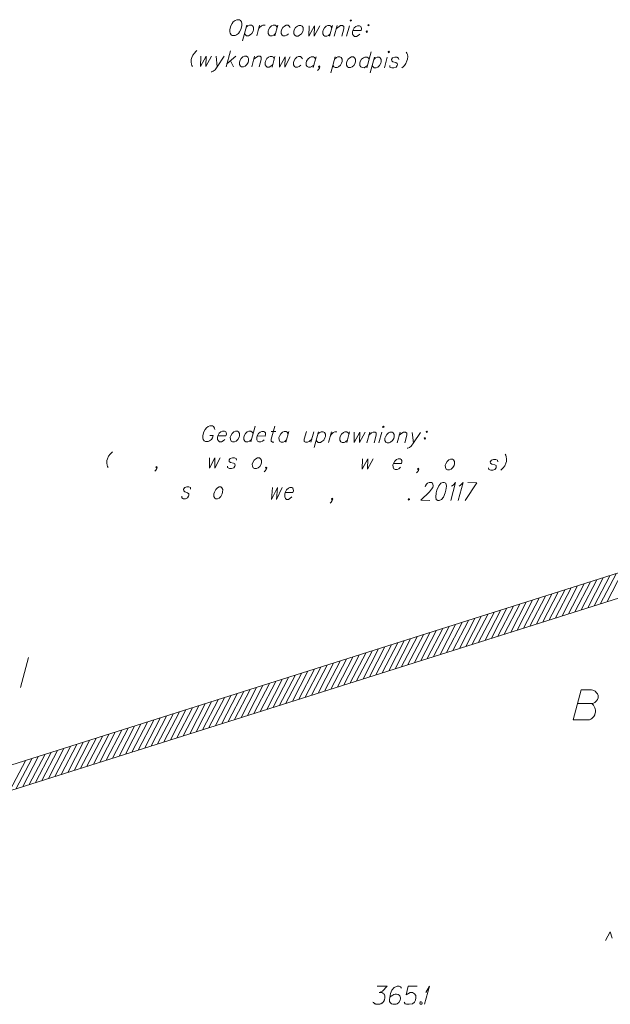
# Model space of a CAD drawing. Header units: metres. Extents: x 5555129 to 5556676, y 5635595 to 5636517.
# Tile 269 of 286: x 5556548 to 5556573, y 5636233 to 5636274. Entities that reach past the tile are written whole.
import ezdxf

# ---------------------------------------------------------------- set-up
doc = ezdxf.new("R2010")
doc.units = ezdxf.units.M
doc.header["$MEASUREMENT"] = 0
doc.linetypes.add('PRZER1-1', pattern=[2, 1, -1])
doc.linetypes.add('PRZER3-1', pattern=[4, 3, -1])
for name, color, linetype, lineweight in [('#RAMKA', 7, 'Continuous', 18), ('#skartowane', 7, 'Continuous', 18), ('#zakres', 7, 'Continuous', 18)]:
    doc.layers.add(name, color=color, linetype=linetype, lineweight=lineweight)
doc.layers.add('GESKKL_O', color=7, linetype='PRZER3-1', lineweight=18, true_color=0x008000)
doc.layers.add('GESUZY_O', color=7, linetype='PRZER1-1', lineweight=18, true_color=0x008000)

# ---------------------------------------------------------------- blocks, each defined once
blk = doc.blocks.new('*U1866')
at = {"layer": '#skartowane', "color": 7, "linetype": 'ByBlock', "lineweight": 18}
for q in [(5555450.275, 5636474.721), (5555450.328, 5636475.217)]:
    blk.add_line((5555450.476, 5636475.471), q, dxfattribs=at)
blk = doc.blocks.new('*U2423')
at = {"layer": '#RAMKA', "color": 7, "linetype": 'ByBlock', "lineweight": 18}
for p, q in [((5555452.445, 5636496.402), (5555451.972, 5636495.656)), ((5555452.073, 5636496.405), (5555452.445, 5636496.402))]:
    blk.add_line(p, q, dxfattribs=at)
blk = doc.blocks.new('*U2424')
at = {"layer": '#RAMKA', "color": 7, "linetype": 'ByBlock', "lineweight": 18}
blk.add_line((5555441.345, 5636498.357), (5555441.486, 5636498.356), dxfattribs=at)
at = {"layer": '#RAMKA', "color": 7, "linetype": 'ByBlock', "lineweight": 18, "flags": 128}
blk.add_lwpolyline([(5555441.556, 5636498.611), (5555441.545, 5636498.673), (5555441.506, 5636498.736), (5555441.458, 5636498.768), (5555441.346, 5636498.768), (5555441.281, 5636498.737), (5555441.207, 5636498.675), (5555441.157, 5636498.613), (5555441.103, 5636498.52), (5555441.059, 5636498.359), (5555441.062, 5636498.265), (5555441.077, 5636498.202), (5555441.116, 5636498.14), (5555441.164, 5636498.108), (5555441.276, 5636498.107), (5555441.341, 5636498.138), (5555441.415, 5636498.2), (5555441.46, 5636498.262), (5555441.486, 5636498.356)], dxfattribs=at)
blk = doc.blocks.new('*U2425')
at = {"layer": '#RAMKA', "color": 7, "linetype": 'ByBlock', "lineweight": 18}
blk.add_line((5555443.23, 5636498.756), (5555443.048, 5636498.096), dxfattribs=at)
at = {"layer": '#RAMKA', "color": 7, "linetype": 'ByBlock', "lineweight": 18, "flags": 128}
blk.add_lwpolyline([(5555443.144, 5636498.444), (5555443.105, 5636498.507), (5555443.057, 5636498.538), (5555442.973, 5636498.539), (5555442.908, 5636498.508), (5555442.835, 5636498.446), (5555442.779, 5636498.347), (5555442.762, 5636498.285), (5555442.765, 5636498.191), (5555442.804, 5636498.128), (5555442.851, 5636498.097), (5555442.936, 5636498.096), (5555443, 5636498.127), (5555443.074, 5636498.189)], dxfattribs=at)
blk = doc.blocks.new('*U2426')
at = {"layer": '#RAMKA', "color": 7, "linetype": 'ByBlock', "lineweight": 18}
blk.add_line((5555443.901, 5636498.533), (5555444.098, 5636498.531), dxfattribs=at)
at = {"layer": '#RAMKA', "color": 7, "linetype": 'ByBlock', "lineweight": 18, "flags": 128}
blk.add_lwpolyline([(5555444.045, 5636498.75), (5555443.898, 5636498.215), (5555443.9, 5636498.121), (5555443.948, 5636498.09), (5555444.004, 5636498.089)], dxfattribs=at)
blk = doc.blocks.new('*U2427')
at = {"layer": '#RAMKA', "color": 7, "linetype": 'ByBlock', "lineweight": 18}
blk.add_line((5555444.632, 5636498.528), (5555444.51, 5636498.086), dxfattribs=at)
at = {"layer": '#RAMKA', "color": 7, "linetype": 'ByBlock', "lineweight": 18, "flags": 128}
blk.add_lwpolyline([(5555444.606, 5636498.434), (5555444.567, 5636498.497), (5555444.52, 5636498.528), (5555444.435, 5636498.529), (5555444.37, 5636498.498), (5555444.297, 5636498.436), (5555444.242, 5636498.338), (5555444.224, 5636498.275), (5555444.227, 5636498.181), (5555444.266, 5636498.119), (5555444.314, 5636498.087), (5555444.398, 5636498.087), (5555444.463, 5636498.117), (5555444.536, 5636498.179)], dxfattribs=at)
blk = doc.blocks.new('*U2428')
at = {"layer": '#RAMKA', "color": 7, "linetype": 'ByBlock', "lineweight": 18}
blk.add_line((5555445.673, 5636498.521), (5555445.551, 5636498.079), dxfattribs=at)
at = {"layer": '#RAMKA', "color": 7, "linetype": 'ByBlock', "lineweight": 18, "flags": 128}
blk.add_lwpolyline([(5555445.363, 5636498.523), (5555445.276, 5636498.206), (5555445.278, 5636498.112), (5555445.326, 5636498.08), (5555445.41, 5636498.08), (5555445.475, 5636498.111), (5555445.585, 5636498.204)], dxfattribs=at)
blk = doc.blocks.new('*U2429')
at = {"layer": '#RAMKA', "color": 7, "linetype": 'ByBlock', "lineweight": 18}
blk.add_line((5555445.869, 5636498.52), (5555445.688, 5636497.859), dxfattribs=at)
at = {"layer": '#RAMKA', "color": 7, "linetype": 'ByBlock', "lineweight": 18, "flags": 128}
blk.add_lwpolyline([(5555445.844, 5636498.426), (5555445.917, 5636498.488), (5555445.982, 5636498.519), (5555446.066, 5636498.518), (5555446.114, 5636498.487), (5555446.153, 5636498.424), (5555446.154, 5636498.325), (5555446.137, 5636498.263), (5555446.083, 5636498.169), (5555446.009, 5636498.107), (5555445.945, 5636498.076), (5555445.86, 5636498.077), (5555445.813, 5636498.108), (5555445.774, 5636498.171)], dxfattribs=at)
blk = doc.blocks.new('*U2430')
at = {"layer": '#RAMKA', "color": 7, "linetype": 'ByBlock', "lineweight": 18}
blk.add_line((5555446.404, 5636498.516), (5555446.282, 5636498.074), dxfattribs=at)
at = {"layer": '#RAMKA', "color": 7, "linetype": 'ByBlock', "lineweight": 18, "flags": 128}
blk.add_lwpolyline([(5555446.351, 5636498.324), (5555446.406, 5636498.422), (5555446.479, 5636498.484), (5555446.544, 5636498.515), (5555446.629, 5636498.514)], dxfattribs=at)
blk = doc.blocks.new('*U2431')
at = {"layer": '#RAMKA', "color": 7, "linetype": 'ByBlock', "lineweight": 18}
blk.add_line((5555447.163, 5636498.511), (5555447.041, 5636498.069), dxfattribs=at)
at = {"layer": '#RAMKA', "color": 7, "linetype": 'ByBlock', "lineweight": 18, "flags": 128}
blk.add_lwpolyline([(5555447.137, 5636498.417), (5555447.098, 5636498.48), (5555447.05, 5636498.512), (5555446.966, 5636498.512), (5555446.901, 5636498.481), (5555446.828, 5636498.419), (5555446.773, 5636498.321), (5555446.755, 5636498.258), (5555446.758, 5636498.165), (5555446.797, 5636498.102), (5555446.845, 5636498.07), (5555446.929, 5636498.07), (5555446.994, 5636498.101), (5555447.067, 5636498.163)], dxfattribs=at)
blk = doc.blocks.new('*U2432')
at = {"layer": '#RAMKA', "color": 7, "linetype": 'ByBlock', "lineweight": 18}
blk.add_line((5555447.996, 5636498.505), (5555447.875, 5636498.063), dxfattribs=at)
at = {"layer": '#RAMKA', "color": 7, "linetype": 'ByBlock', "lineweight": 18, "flags": 128}
blk.add_lwpolyline([(5555447.962, 5636498.381), (5555448.072, 5636498.474), (5555448.137, 5636498.504), (5555448.221, 5636498.504), (5555448.269, 5636498.472), (5555448.271, 5636498.379), (5555448.184, 5636498.061)], dxfattribs=at)
blk = doc.blocks.new('*U2433')
at = {"layer": '#RAMKA', "color": 7, "linetype": 'ByBlock', "lineweight": 18}
blk.add_line((5555448.502, 5636498.502), (5555448.381, 5636498.06), dxfattribs=at)
at = {"layer": '#RAMKA', "color": 7, "linetype": 'ByBlock', "lineweight": 18, "flags": 128}
blk.add_lwpolyline([(5555448.534, 5636498.721), (5555448.554, 5636498.689), (5555448.591, 5636498.72), (5555448.571, 5636498.752), (5555448.534, 5636498.721)], dxfattribs=at)
blk = doc.blocks.new('*U2434')
at = {"layer": '#RAMKA', "color": 7, "linetype": 'ByBlock', "lineweight": 18}
blk.add_line((5555449.262, 5636498.497), (5555449.14, 5636498.055), dxfattribs=at)
at = {"layer": '#RAMKA', "color": 7, "linetype": 'ByBlock', "lineweight": 18, "flags": 128}
blk.add_lwpolyline([(5555449.227, 5636498.372), (5555449.338, 5636498.465), (5555449.402, 5636498.496), (5555449.487, 5636498.495), (5555449.534, 5636498.464), (5555449.537, 5636498.37), (5555449.45, 5636498.053)], dxfattribs=at)
blk = doc.blocks.new('*U2435')
at = {"layer": '#RAMKA', "color": 7, "linetype": 'ByBlock', "lineweight": 18}
blk.add_line((5555449.768, 5636498.494), (5555449.815, 5636498.051), dxfattribs=at)
at = {"layer": '#RAMKA', "color": 7, "linetype": 'ByBlock', "lineweight": 18, "flags": 128}
blk.add_lwpolyline([(5555450.105, 5636498.491), (5555449.815, 5636498.051), (5555449.725, 5636497.926), (5555449.651, 5636497.864), (5555449.586, 5636497.833), (5555449.558, 5636497.834)], dxfattribs=at)
blk = doc.blocks.new('*U2436')
at = {"layer": '#RAMKA', "color": 7, "linetype": 'ByBlock', "lineweight": 18, "flags": 128}
for points in [[(5555450.374, 5636498.547), (5555450.338, 5636498.516), (5555450.357, 5636498.484), (5555450.394, 5636498.515), (5555450.374, 5636498.547)], [(5555450.3, 5636498.277), (5555450.263, 5636498.246), (5555450.283, 5636498.214), (5555450.319, 5636498.245), (5555450.3, 5636498.277)]]:
    blk.add_lwpolyline(points, dxfattribs=at)
blk = doc.blocks.new('*U2437')
at = {"layer": '#RAMKA', "color": 7, "linetype": 'ByBlock', "lineweight": 18}
blk.add_line((5555441.609, 5636514.134), (5555441.657, 5636513.691), dxfattribs=at)
at = {"layer": '#RAMKA', "color": 7, "linetype": 'ByBlock', "lineweight": 18, "flags": 128}
blk.add_lwpolyline([(5555441.947, 5636514.132), (5555441.657, 5636513.691), (5555441.566, 5636513.566), (5555441.493, 5636513.504), (5555441.428, 5636513.474), (5555441.4, 5636513.474)], dxfattribs=at)
blk = doc.blocks.new('*U2438')
at = {"layer": '#RAMKA', "color": 7, "linetype": 'ByBlock', "lineweight": 18}
for p, q in [((5555442.204, 5636514.349), (5555442.022, 5636513.688)), ((5555442.425, 5636514.128), (5555442.057, 5636513.813)), ((5555442.203, 5636513.937), (5555442.332, 5636513.686))]:
    blk.add_line(p, q, dxfattribs=at)
blk = doc.blocks.new('*U2439')
at = {"layer": '#RAMKA', "color": 7, "linetype": 'ByBlock', "lineweight": 18}
blk.add_line((5555443.212, 5636514.123), (5555443.091, 5636513.681), dxfattribs=at)
at = {"layer": '#RAMKA', "color": 7, "linetype": 'ByBlock', "lineweight": 18, "flags": 128}
blk.add_lwpolyline([(5555443.178, 5636513.998), (5555443.288, 5636514.091), (5555443.353, 5636514.122), (5555443.437, 5636514.122), (5555443.485, 5636514.09), (5555443.487, 5636513.996), (5555443.4, 5636513.679)], dxfattribs=at)
blk = doc.blocks.new('*U2440')
at = {"layer": '#RAMKA', "color": 7, "linetype": 'ByBlock', "lineweight": 18}
blk.add_line((5555444.056, 5636514.117), (5555443.935, 5636513.676), dxfattribs=at)
at = {"layer": '#RAMKA', "color": 7, "linetype": 'ByBlock', "lineweight": 18, "flags": 128}
blk.add_lwpolyline([(5555444.03, 5636514.024), (5555443.991, 5636514.087), (5555443.944, 5636514.118), (5555443.859, 5636514.119), (5555443.794, 5636514.088), (5555443.721, 5636514.026), (5555443.666, 5636513.927), (5555443.649, 5636513.865), (5555443.651, 5636513.771), (5555443.69, 5636513.708), (5555443.738, 5636513.677), (5555443.822, 5636513.676), (5555443.887, 5636513.707), (5555443.96, 5636513.769)], dxfattribs=at)
blk = doc.blocks.new('*U2441')
at = {"layer": '#RAMKA', "color": 7, "linetype": 'ByBlock', "lineweight": 18}
blk.add_line((5555445.766, 5636514.106), (5555445.644, 5636513.664), dxfattribs=at)
at = {"layer": '#RAMKA', "color": 7, "linetype": 'ByBlock', "lineweight": 18, "flags": 128}
blk.add_lwpolyline([(5555445.74, 5636514.013), (5555445.701, 5636514.075), (5555445.653, 5636514.107), (5555445.569, 5636514.107), (5555445.504, 5636514.077), (5555445.431, 5636514.015), (5555445.375, 5636513.916), (5555445.358, 5636513.854), (5555445.361, 5636513.76), (5555445.4, 5636513.697), (5555445.447, 5636513.666), (5555445.532, 5636513.665), (5555445.597, 5636513.696), (5555445.67, 5636513.758)], dxfattribs=at)
blk = doc.blocks.new('*U2442')
at = {"layer": '#RAMKA', "color": 7, "linetype": 'ByBlock', "lineweight": 18}
blk.add_line((5555446.563, 5636514.101), (5555446.381, 5636513.441), dxfattribs=at)
at = {"layer": '#RAMKA', "color": 7, "linetype": 'ByBlock', "lineweight": 18, "flags": 128}
blk.add_lwpolyline([(5555446.537, 5636514.007), (5555446.61, 5636514.069), (5555446.675, 5636514.1), (5555446.759, 5636514.1), (5555446.807, 5636514.068), (5555446.846, 5636514.005), (5555446.847, 5636513.906), (5555446.83, 5636513.844), (5555446.776, 5636513.75), (5555446.703, 5636513.688), (5555446.638, 5636513.658), (5555446.554, 5636513.658), (5555446.506, 5636513.69), (5555446.467, 5636513.753)], dxfattribs=at)
blk = doc.blocks.new('*U2443')
at = {"layer": '#RAMKA', "color": 7, "linetype": 'ByBlock', "lineweight": 18}
blk.add_line((5555448.057, 5636514.31), (5555447.875, 5636513.649), dxfattribs=at)
at = {"layer": '#RAMKA', "color": 7, "linetype": 'ByBlock', "lineweight": 18, "flags": 128}
blk.add_lwpolyline([(5555447.971, 5636513.998), (5555447.932, 5636514.061), (5555447.884, 5636514.092), (5555447.8, 5636514.093), (5555447.735, 5636514.062), (5555447.662, 5636514), (5555447.606, 5636513.901), (5555447.589, 5636513.839), (5555447.592, 5636513.745), (5555447.631, 5636513.682), (5555447.678, 5636513.651), (5555447.763, 5636513.65), (5555447.828, 5636513.681), (5555447.901, 5636513.743)], dxfattribs=at)
blk = doc.blocks.new('*U2444')
at = {"layer": '#RAMKA', "color": 7, "linetype": 'ByBlock', "lineweight": 18}
blk.add_line((5555448.194, 5636514.09), (5555448.012, 5636513.43), dxfattribs=at)
at = {"layer": '#RAMKA', "color": 7, "linetype": 'ByBlock', "lineweight": 18, "flags": 128}
blk.add_lwpolyline([(5555448.168, 5636513.996), (5555448.241, 5636514.058), (5555448.306, 5636514.089), (5555448.391, 5636514.089), (5555448.438, 5636514.057), (5555448.477, 5636513.994), (5555448.478, 5636513.895), (5555448.461, 5636513.833), (5555448.407, 5636513.74), (5555448.334, 5636513.678), (5555448.269, 5636513.647), (5555448.185, 5636513.647), (5555448.137, 5636513.679), (5555448.098, 5636513.742)], dxfattribs=at)
blk = doc.blocks.new('*U2445')
at = {"layer": '#RAMKA', "color": 7, "linetype": 'ByBlock', "lineweight": 18}
blk.add_line((5555448.728, 5636514.086), (5555448.606, 5636513.645), dxfattribs=at)
at = {"layer": '#RAMKA', "color": 7, "linetype": 'ByBlock', "lineweight": 18, "flags": 128}
blk.add_lwpolyline([(5555448.76, 5636514.305), (5555448.779, 5636514.274), (5555448.816, 5636514.305), (5555448.797, 5636514.336), (5555448.76, 5636514.305)], dxfattribs=at)
blk = doc.blocks.new('*U2446')
at = {"layer": '#RAMKA', "color": 7, "linetype": 'ByBlock', "lineweight": 18}
blk.add_line((5555442.884, 5636515.423), (5555442.702, 5636514.763), dxfattribs=at)
at = {"layer": '#RAMKA', "color": 7, "linetype": 'ByBlock', "lineweight": 18, "flags": 128}
blk.add_lwpolyline([(5555442.858, 5636515.33), (5555442.932, 5636515.392), (5555442.997, 5636515.422), (5555443.081, 5636515.422), (5555443.129, 5636515.39), (5555443.168, 5636515.328), (5555443.169, 5636515.229), (5555443.151, 5636515.166), (5555443.098, 5636515.073), (5555443.024, 5636515.011), (5555442.959, 5636514.98), (5555442.875, 5636514.98), (5555442.827, 5636515.012), (5555442.788, 5636515.075)], dxfattribs=at)
blk = doc.blocks.new('*U2447')
at = {"layer": '#RAMKA', "color": 7, "linetype": 'ByBlock', "lineweight": 18}
blk.add_line((5555443.418, 5636515.42), (5555443.297, 5636514.978), dxfattribs=at)
at = {"layer": '#RAMKA', "color": 7, "linetype": 'ByBlock', "lineweight": 18, "flags": 128}
blk.add_lwpolyline([(5555443.365, 5636515.227), (5555443.421, 5636515.326), (5555443.494, 5636515.388), (5555443.559, 5636515.419), (5555443.643, 5636515.418)], dxfattribs=at)
blk = doc.blocks.new('*U2448')
at = {"layer": '#RAMKA', "color": 7, "linetype": 'ByBlock', "lineweight": 18}
blk.add_line((5555444.178, 5636515.415), (5555444.056, 5636514.973), dxfattribs=at)
at = {"layer": '#RAMKA', "color": 7, "linetype": 'ByBlock', "lineweight": 18, "flags": 128}
blk.add_lwpolyline([(5555444.152, 5636515.321), (5555444.113, 5636515.384), (5555444.065, 5636515.415), (5555443.981, 5636515.416), (5555443.916, 5636515.385), (5555443.843, 5636515.323), (5555443.787, 5636515.224), (5555443.77, 5636515.162), (5555443.773, 5636515.068), (5555443.812, 5636515.006), (5555443.859, 5636514.974), (5555443.944, 5636514.973), (5555444.008, 5636515.004), (5555444.082, 5636515.066)], dxfattribs=at)
blk = doc.blocks.new('*U2449')
at = {"layer": '#RAMKA', "color": 7, "linetype": 'ByBlock', "lineweight": 18}
blk.add_line((5555446.45, 5636515.399), (5555446.328, 5636514.958), dxfattribs=at)
at = {"layer": '#RAMKA', "color": 7, "linetype": 'ByBlock', "lineweight": 18, "flags": 128}
blk.add_lwpolyline([(5555446.424, 5636515.306), (5555446.385, 5636515.369), (5555446.337, 5636515.4), (5555446.253, 5636515.401), (5555446.188, 5636515.37), (5555446.115, 5636515.308), (5555446.06, 5636515.209), (5555446.042, 5636515.147), (5555446.045, 5636515.053), (5555446.084, 5636514.99), (5555446.131, 5636514.959), (5555446.216, 5636514.958), (5555446.281, 5636514.989), (5555446.354, 5636515.051)], dxfattribs=at)
blk = doc.blocks.new('*U2450')
at = {"layer": '#RAMKA', "color": 7, "linetype": 'ByBlock', "lineweight": 18}
blk.add_line((5555446.647, 5636515.398), (5555446.525, 5636514.956), dxfattribs=at)
at = {"layer": '#RAMKA', "color": 7, "linetype": 'ByBlock', "lineweight": 18, "flags": 128}
blk.add_lwpolyline([(5555446.612, 5636515.273), (5555446.723, 5636515.366), (5555446.787, 5636515.397), (5555446.872, 5636515.397), (5555446.919, 5636515.365), (5555446.922, 5636515.271), (5555446.835, 5636514.954)], dxfattribs=at)
blk = doc.blocks.new('*U2451')
at = {"layer": '#RAMKA', "color": 7, "linetype": 'ByBlock', "lineweight": 18}
blk.add_line((5555447.153, 5636515.395), (5555447.031, 5636514.953), dxfattribs=at)
at = {"layer": '#RAMKA', "color": 7, "linetype": 'ByBlock', "lineweight": 18, "flags": 128}
blk.add_lwpolyline([(5555447.185, 5636515.613), (5555447.204, 5636515.582), (5555447.241, 5636515.613), (5555447.222, 5636515.644), (5555447.185, 5636515.613)], dxfattribs=at)
blk = doc.blocks.new('*U2452')
at = {"layer": '#RAMKA', "color": 7, "linetype": 'ByBlock', "lineweight": 18, "flags": 128}
for points in [[(5555447.882, 5636515.176), (5555447.845, 5636515.145), (5555447.865, 5636515.114), (5555447.901, 5636515.145), (5555447.882, 5636515.176)], [(5555447.956, 5636515.447), (5555447.919, 5636515.416), (5555447.939, 5636515.384), (5555447.976, 5636515.415), (5555447.956, 5636515.447)]]:
    blk.add_lwpolyline(points, dxfattribs=at)

msp = doc.modelspace()

# ---------------------------------------------------------------- linework, layer by layer
at = {"layer": '#RAMKA', "color": 7, "linetype": 'Continuous', "lineweight": 18, "flags": 128}
for points in [[(5556557.03764, 5636273.95208), (5556556.97281, 5636273.92126), (5556556.89469, 5636273.85928), (5556556.8494, 5636273.79709), (5556556.79554, 5636273.7037), (5556556.7512, 5636273.54251), (5556556.75358, 5636273.44875), (5556556.76454, 5636273.38618), (5556556.80835, 5636273.3234), (5556556.85601, 5636273.29183), (5556556.9685, 5636273.29108), (5556557.03332, 5636273.3219), (5556557.10673, 5636273.38391), (5556557.15201, 5636273.4461), (5556557.20587, 5636273.53949), (5556557.25021, 5636273.70068), (5556557.24783, 5636273.79444), (5556557.23687, 5636273.85701), (5556557.19779, 5636273.91977), (5556557.15012, 5636273.95133), (5556557.03764, 5636273.95208)], [(5556559.26254, 5636273.62482), (5556559.22346, 5636273.68757), (5556559.1758, 5636273.71914), (5556559.09143, 5636273.7197), (5556559.02661, 5636273.68888), (5556558.9532, 5636273.62687), (5556558.8979, 5636273.52825), (5556558.88074, 5636273.46587), (5556558.88312, 5636273.37211), (5556558.92221, 5636273.30935), (5556558.96987, 5636273.27779), (5556559.05424, 5636273.27723), (5556559.11906, 5636273.30805), (5556559.19246, 5636273.37005)], [(5556559.62567, 5636273.71615), (5556559.56085, 5636273.68533), (5556559.48745, 5636273.62332), (5556559.43214, 5636273.5247), (5556559.41498, 5636273.46232), (5556559.41736, 5636273.36856), (5556559.45645, 5636273.3058), (5556559.50411, 5636273.27424), (5556559.58848, 5636273.27368), (5556559.6533, 5636273.3045), (5556559.7267, 5636273.3665), (5556559.78057, 5636273.45989), (5556559.79773, 5636273.52227), (5556559.79679, 5636273.62127), (5556559.7577, 5636273.68403), (5556559.71004, 5636273.71559), (5556559.62567, 5636273.71615)], [(5556560.04468, 5636273.70311), (5556560.04039, 5636273.27068), (5556560.26908, 5636273.70162), (5556560.2602, 5636273.26922), (5556560.48882, 5636273.70016)], [(5556561.86842, 5636273.50852), (5556562.20588, 5636273.50627), (5556562.22448, 5636273.57389), (5556562.21352, 5636273.63646), (5556562.19398, 5636273.66784), (5556562.14631, 5636273.6994), (5556562.06195, 5636273.69997), (5556561.99713, 5636273.66915), (5556561.92372, 5636273.60714), (5556561.86842, 5636273.50852), (5556561.85126, 5636273.44613), (5556561.85364, 5636273.35238), (5556561.89272, 5636273.28962), (5556561.94039, 5636273.25806), (5556562.02475, 5636273.25749), (5556562.08958, 5636273.28831), (5556562.16298, 5636273.35032)], [(5556555.38436, 5636272.66521), (5556555.33543, 5636272.62387), (5556555.28077, 5636272.56174), (5556555.2204, 5636272.47881), (5556555.17305, 5636272.37497), (5556555.15159, 5636272.29695), (5556555.14173, 5636272.19286), (5556555.15635, 5636272.10943), (5556555.17669, 5636272.0468), (5556555.20274, 5636272.00497)], [(5556555.54174, 5636272.43518), (5556555.53744, 5636272.00274), (5556555.76613, 5636272.43369), (5556555.75726, 5636272.00128), (5556555.98587, 5636272.43223)], [(5556557.36215, 5636272.43334), (5556557.29733, 5636272.40252), (5556557.22392, 5636272.34051), (5556557.16862, 5636272.24189), (5556557.15146, 5636272.17951), (5556557.15384, 5636272.08575), (5556557.19293, 5636272.02299), (5556557.24059, 5636271.99143), (5556557.32495, 5636271.99087), (5556557.38978, 5636272.02169), (5556557.46318, 5636272.08369), (5556557.51704, 5636272.17708), (5556557.5342, 5636272.23946), (5556557.53326, 5636272.33846), (5556557.49418, 5636272.40121), (5556557.44652, 5636272.43278), (5556557.36215, 5636272.43334)], [(5556564.08613, 5636272.6074), (5556564.11218, 5636272.56557), (5556564.13252, 5636272.50294), (5556564.14713, 5636272.41951), (5556564.13728, 5636272.31542), (5556564.11582, 5636272.2374), (5556564.06847, 5636272.13356), (5556564.0081, 5636272.05063), (5556563.95344, 5636271.9885), (5556563.90451, 5636271.94716)], [(5556558.82167, 5636272.41339), (5556558.81737, 5636271.98095), (5556559.04606, 5636272.4119), (5556559.03719, 5636271.97949), (5556559.2658, 5636272.41044)], [(5556559.77741, 5636272.32355), (5556559.73833, 5636272.38631), (5556559.69066, 5636272.41787), (5556559.6063, 5636272.41843), (5556559.54147, 5636272.38761), (5556559.46807, 5636272.32561), (5556559.41277, 5636272.22698), (5556559.39561, 5636272.1646), (5556559.39799, 5636272.07084), (5556559.43707, 5636272.00808), (5556559.48474, 5636271.97652), (5556559.5691, 5636271.97596), (5556559.63392, 5636272.00678), (5556559.70733, 5636272.06879)], [(5556560.50098, 5636272.00102), (5556560.46427, 5636271.97001), (5556560.44473, 5636272.00139), (5556560.48143, 5636272.03239), (5556560.50098, 5636272.00102), (5556560.48382, 5636271.93864), (5556560.43853, 5636271.87644), (5556560.40039, 5636271.8402)], [(5556561.8091, 5636272.4038), (5556561.74427, 5636272.37298), (5556561.67087, 5636272.31097), (5556561.61557, 5636272.21235), (5556561.59841, 5636272.14997), (5556561.60079, 5636272.05621), (5556561.63987, 5636271.99345), (5556561.68754, 5636271.96189), (5556561.7719, 5636271.96133), (5556561.83672, 5636271.99214), (5556561.91013, 5636272.05415), (5556561.96399, 5636272.14754), (5556561.98115, 5636272.20992), (5556561.98021, 5636272.30892), (5556561.94113, 5636272.37167), (5556561.89346, 5636272.40324), (5556561.8091, 5636272.4038)], [(5556563.78, 5636272.29696), (5556563.76904, 5636272.35953), (5556563.69326, 5636272.39128), (5556563.60889, 5636272.39184), (5556563.51595, 5636272.36121), (5556563.47066, 5636272.29902), (5556563.48163, 5636272.23645), (5556563.52785, 5636272.19964), (5556563.65988, 5636272.16752), (5556563.70754, 5636272.13595), (5556563.7185, 5636272.07339), (5556563.70992, 5636272.0422), (5556563.66464, 5636271.98), (5556563.57169, 5636271.94937), (5556563.48733, 5636271.94993), (5556563.41154, 5636271.98168), (5556563.40058, 5636272.04425)], [(5556556.25409, 5636256.66203), (5556556.59155, 5636256.65978), (5556556.61015, 5636256.7274), (5556556.59919, 5636256.78997), (5556556.57965, 5636256.82135), (5556556.53198, 5636256.85292), (5556556.44762, 5636256.85348), (5556556.38279, 5636256.82266), (5556556.30939, 5636256.76065), (5556556.25409, 5636256.66203), (5556556.23693, 5636256.59964), (5556556.23931, 5636256.50589), (5556556.27839, 5636256.44313), (5556556.32606, 5636256.41157), (5556556.41042, 5636256.41101), (5556556.47524, 5636256.44182), (5556556.54865, 5636256.50383)], [(5556556.98193, 5636256.84993), (5556556.91711, 5636256.81911), (5556556.8437, 5636256.7571), (5556556.7884, 5636256.65848), (5556556.77124, 5636256.59609), (5556556.77362, 5636256.50234), (5556556.81271, 5636256.43958), (5556556.86037, 5636256.40802), (5556556.94473, 5636256.40746), (5556557.00956, 5636256.43827), (5556557.08296, 5636256.50028), (5556557.13682, 5636256.59367), (5556557.15398, 5636256.65605), (5556557.15304, 5636256.75505), (5556557.11396, 5636256.8178), (5556557.0663, 5636256.84937), (5556556.98193, 5636256.84993)], [(5556557.88515, 5636256.65119), (5556558.22261, 5636256.64895), (5556558.24121, 5636256.71657), (5556558.23025, 5636256.77914), (5556558.21071, 5636256.81052), (5556558.16305, 5636256.84208), (5556558.07868, 5636256.84264), (5556558.01386, 5636256.81182), (5556557.94045, 5636256.74981), (5556557.88515, 5636256.65119), (5556557.86799, 5636256.58881), (5556557.87037, 5636256.49505), (5556557.90945, 5636256.43229), (5556557.95712, 5636256.40073), (5556558.04148, 5636256.40017), (5556558.10631, 5636256.43099), (5556558.17971, 5636256.49299)], [(5556561.92855, 5636256.80681), (5556561.92425, 5636256.37438), (5556562.15294, 5636256.80532), (5556562.14407, 5636256.37292), (5556562.37268, 5636256.80386)], [(5556563.4115, 5636256.80721), (5556563.34668, 5636256.7764), (5556563.27327, 5636256.71439), (5556563.21797, 5636256.61576), (5556563.20081, 5636256.55338), (5556563.20319, 5636256.45962), (5556563.24227, 5636256.39687), (5556563.28994, 5636256.3653), (5556563.3743, 5636256.36474), (5556563.43913, 5636256.39556), (5556563.51253, 5636256.45757), (5556563.56639, 5636256.55095), (5556563.58355, 5636256.61334), (5556563.58261, 5636256.71233), (5556563.54353, 5636256.77509), (5556563.49586, 5636256.80665), (5556563.4115, 5636256.80721)], [(5556551.87568, 5636255.99632), (5556551.82674, 5636255.95498), (5556551.77209, 5636255.89285), (5556551.71171, 5636255.80992), (5556551.66437, 5636255.70608), (5556551.6429, 5636255.62806), (5556551.63305, 5636255.52397), (5556551.64767, 5636255.44054), (5556551.668, 5636255.37791), (5556551.69406, 5636255.33607)], [(5556555.90899, 5636255.74054), (5556555.9047, 5636255.3081), (5556556.13339, 5636255.73905), (5556556.12451, 5636255.30664), (5556556.35313, 5636255.73759)], [(5556557.02874, 5636255.64961), (5556557.01778, 5636255.71218), (5556556.94199, 5636255.74393), (5556556.85763, 5636255.74449), (5556556.76468, 5636255.71386), (5556556.7194, 5636255.65166), (5556556.73036, 5636255.5891), (5556556.77659, 5636255.55229), (5556556.90862, 5636255.52017), (5556556.95628, 5636255.4886), (5556556.96724, 5636255.42603), (5556556.95866, 5636255.39484), (5556556.91338, 5636255.33265), (5556556.82043, 5636255.30202), (5556556.73607, 5636255.30258), (5556556.66028, 5636255.33433), (5556556.64932, 5636255.3969)], [(5556557.89814, 5636255.73758), (5556557.83331, 5636255.70676), (5556557.75991, 5636255.64475), (5556557.70461, 5636255.54613), (5556557.68745, 5636255.48375), (5556557.68983, 5636255.38999), (5556557.72891, 5636255.32723), (5556557.77657, 5636255.29567), (5556557.86094, 5636255.29511), (5556557.92576, 5636255.32592), (5556557.99917, 5636255.38793), (5556558.05303, 5636255.48132), (5556558.07019, 5636255.5437), (5556558.06925, 5636255.6427), (5556558.03016, 5636255.70545), (5556557.9825, 5636255.73702), (5556557.89814, 5636255.73758)], [(5556562.26357, 5636255.69832), (5556562.25927, 5636255.26589), (5556562.48796, 5636255.69683), (5556562.47909, 5636255.26443), (5556562.7077, 5636255.69537)], [(5556563.55299, 5636255.50728), (5556563.89045, 5636255.50503), (5556563.90905, 5636255.57265), (5556563.89809, 5636255.63522), (5556563.87855, 5636255.6666), (5556563.83089, 5636255.69816), (5556563.74652, 5636255.69872), (5556563.6817, 5636255.66791), (5556563.60829, 5636255.6059), (5556563.55299, 5636255.50728), (5556563.53583, 5636255.44489), (5556563.53821, 5636255.35113), (5556563.5773, 5636255.28838), (5556563.62496, 5636255.25681), (5556563.70932, 5636255.25625), (5556563.77415, 5636255.28707), (5556563.84755, 5636255.34908)], [(5556565.92127, 5636255.68428), (5556565.85645, 5636255.65346), (5556565.78304, 5636255.59145), (5556565.72774, 5636255.49283), (5556565.71058, 5636255.43045), (5556565.71296, 5636255.33669), (5556565.75205, 5636255.27393), (5556565.79971, 5636255.24237), (5556565.88408, 5636255.24181), (5556565.9489, 5636255.27262), (5556566.0223, 5636255.33463), (5556566.07616, 5636255.42802), (5556566.09332, 5636255.4904), (5556566.09238, 5636255.5894), (5556566.0533, 5636255.65215), (5556566.00564, 5636255.68372), (5556565.92127, 5636255.68428)], [(5556567.89218, 5636255.57744), (5556567.88122, 5636255.64001), (5556567.80543, 5636255.67176), (5556567.72106, 5636255.67232), (5556567.62812, 5636255.64169), (5556567.58284, 5636255.5795), (5556567.5938, 5636255.51693), (5556567.64002, 5636255.48012), (5556567.77205, 5636255.448), (5556567.81971, 5636255.41643), (5556567.83068, 5636255.35387), (5556567.8221, 5636255.32268), (5556567.77681, 5636255.26048), (5556567.68387, 5636255.22985), (5556567.5995, 5636255.23041), (5556567.52372, 5636255.26216), (5556567.51276, 5636255.32473)], [(5556568.1983, 5636255.88789), (5556568.22436, 5636255.84605), (5556568.24469, 5636255.78342), (5556568.25931, 5636255.69999), (5556568.24946, 5636255.5959), (5556568.22799, 5636255.51788), (5556568.18065, 5636255.41404), (5556568.12027, 5636255.33111), (5556568.06562, 5636255.26898), (5556568.01668, 5636255.22764)], [(5556553.73191, 5636255.35378), (5556553.69521, 5636255.32278), (5556553.67567, 5636255.35416), (5556553.71237, 5636255.38516), (5556553.73191, 5636255.35378), (5556553.71475, 5636255.2914), (5556553.66947, 5636255.22921), (5556553.63133, 5636255.19296)], [(5556558.2867, 5636255.32353), (5556558.24999, 5636255.29252), (5556558.23045, 5636255.3239), (5556558.26715, 5636255.3549), (5556558.2867, 5636255.32353), (5556558.26954, 5636255.26114), (5556558.22425, 5636255.19895), (5556558.18611, 5636255.16271)], [(5556564.61315, 5636255.2815), (5556564.57645, 5636255.25049), (5556564.55691, 5636255.28187), (5556564.59361, 5636255.31288), (5556564.61315, 5636255.2815), (5556564.59599, 5636255.21912), (5556564.55071, 5636255.15692), (5556564.51257, 5636255.12068)], [(5556555.11838, 5636254.43456), (5556555.11157, 5636254.50548), (5556555.04251, 5636254.54137), (5556554.96372, 5636254.54189), (5556554.87519, 5636254.50705), (5556554.82947, 5636254.43648), (5556554.83627, 5636254.36557), (5556554.87744, 5636254.32391), (5556554.99903, 5636254.28767), (5556555.04183, 5636254.25195), (5556555.04864, 5636254.18104), (5556555.03891, 5636254.14567), (5556554.99319, 5636254.0751), (5556554.90466, 5636254.04026), (5556554.82587, 5636254.04078), (5556554.7568, 5636254.07667), (5556554.75, 5636254.14759)], [(5556556.30322, 5636254.53299), (5556556.24096, 5636254.49797), (5556556.16897, 5636254.42758), (5556556.11188, 5636254.31571), (5556556.09242, 5636254.24497), (5556556.0895, 5636254.13869), (5556556.12257, 5636254.0676), (5556556.16537, 5636254.03188), (5556556.24417, 5636254.03136), (5556556.30643, 5636254.06638), (5556556.37841, 5636254.13677), (5556556.43387, 5636254.2427), (5556556.45333, 5636254.31344), (5556556.45788, 5636254.42566), (5556556.42481, 5636254.49675), (5556556.38201, 5636254.53247), (5556556.30322, 5636254.53299)], [(5556558.51937, 5636254.50664), (5556558.4916, 5636254.01643), (5556558.72894, 5636254.50525), (5556558.6969, 5636254.01506), (5556558.93417, 5636254.50389)], [(5556559.057, 5636254.29614), (5556559.37218, 5636254.29405), (5556559.39327, 5636254.37073), (5556559.38646, 5636254.44164), (5556559.36993, 5636254.47719), (5556559.32713, 5636254.51291), (5556559.24834, 5636254.51343), (5556559.18608, 5636254.47841), (5556559.11409, 5636254.40802), (5556559.057, 5636254.29614), (5556559.03754, 5636254.22541), (5556559.03462, 5636254.11912), (5556559.06769, 5636254.04803), (5556559.11049, 5636254.01232), (5556559.18928, 5636254.01179), (5556559.25154, 5636254.04681), (5556559.32353, 5636254.1172)], [(5556564.87807, 5636254.54095), (5556564.8878, 5636254.57632), (5556564.93352, 5636254.64688), (5556564.97115, 5636254.68802), (5556565.03341, 5636254.72304), (5556565.13847, 5636254.72234), (5556565.18127, 5636254.68662), (5556565.19617, 5636254.64514), (5556565.20739, 5636254.57419), (5556565.18793, 5636254.50345), (5556565.13779, 5636254.43292), (5556565.05607, 5636254.32716), (5556564.69613, 5636253.97521), (5556565.06825, 5636253.97274)], [(5556565.6113, 5636254.7192), (5556565.52278, 5636254.68435), (5556565.43943, 5636254.57265), (5556565.36445, 5636254.39598), (5556565.33526, 5636254.28987), (5556565.31294, 5636254.11285), (5556565.33628, 5636254.00639), (5556565.40535, 5636253.9705), (5556565.45788, 5636253.97015), (5556565.5464, 5636254.005), (5556565.63246, 5636254.11073), (5556565.70738, 5636254.2874), (5556565.73656, 5636254.39351), (5556565.75895, 5636254.57053), (5556565.7329, 5636254.68296), (5556565.66383, 5636254.71885), (5556565.6113, 5636254.7192)], [(5556565.96906, 5636254.56913), (5556566.03296, 5636254.61009), (5556566.14094, 5636254.71568), (5556565.93499, 5636253.96698)], [(5556566.28424, 5636254.56704), (5556566.34813, 5636254.608), (5556566.45612, 5636254.71359), (5556566.25016, 5636253.96489)], [(5556561.0332, 5636254.03498), (5556560.99721, 5636253.99978), (5556560.98067, 5636254.03533), (5556561.01667, 5636254.07052), (5556561.0332, 5636254.03498), (5556561.01374, 5636253.96424), (5556560.96802, 5636253.89367), (5556560.93039, 5636253.85254)], [(5556564.20346, 5636254.04935), (5556564.16747, 5636254.01416), (5556564.184, 5636253.97861), (5556564.22, 5636254.01381), (5556564.20346, 5636254.04935)]]:
    msp.add_lwpolyline(points, dxfattribs=at)
at = {"layer": '#skartowane', "color": 7, "linetype": 'Continuous', "lineweight": 18, "flags": 128}
for points in [[(5556572.36707, 5636235.6801), (5556572.56326, 5636236.04393), (5556572.64747, 5636235.77708)], [(5556562.87452, 5636233.7785), (5556563.28788, 5636233.7785), (5556563.09296, 5636233.57772), (5556562.96305, 5636233.51272), (5556563.06934, 5636233.51272), (5556563.09296, 5636233.50686), (5556563.10477, 5636233.50091), (5556563.11658, 5636233.49505), (5556563.12839, 5636233.4891), (5556563.15201, 5636233.47143), (5556563.16382, 5636233.45367), (5556563.17563, 5636233.436), (5556563.18158, 5636233.41824), (5556563.19339, 5636233.37695), (5556563.19925, 5636233.34152), (5556563.19925, 5636233.32376), (5556563.19925, 5636233.30013), (5556563.19339, 5636233.2647), (5556563.18744, 5636233.24108), (5556563.18158, 5636233.21746), (5556563.17563, 5636233.19979), (5556563.16977, 5636233.18798), (5556563.16382, 5636233.17617), (5556563.15796, 5636233.16436), (5556563.14615, 5636233.1466), (5556563.12839, 5636233.12298), (5556563.11072, 5636233.10531), (5556563.09891, 5636233.0935), (5556563.08115, 5636233.08169), (5556563.06348, 5636233.06988), (5556563.03986, 5636233.05807), (5556563.02805, 5636233.05212), (5556562.98667, 5636233.04031), (5556562.95124, 5636233.03445), (5556562.92762, 5636233.0285), (5556562.88633, 5636233.0285), (5556562.83909, 5636233.03445), (5556562.82132, 5636233.04031), (5556562.80365, 5636233.04626), (5556562.78589, 5636233.05212), (5556562.76822, 5636233.06393), (5556562.75046, 5636233.07574), (5556562.72098, 5636233.09936), (5556562.70322, 5636233.12298)], [(5556563.89606, 5636233.69583), (5556563.84882, 5636233.76074), (5556563.79572, 5636233.7785), (5556563.71305, 5636233.7785), (5556563.654, 5636233.75488), (5556563.61857, 5636233.74307), (5556563.58899, 5636233.72531), (5556563.49451, 5636233.61901), (5556563.4296, 5636233.47729), (5556563.41184, 5636233.40057), (5556563.38822, 5636233.22927), (5556563.38822, 5636233.14074), (5556563.41184, 5636233.10531), (5556563.45908, 5636233.05807), (5556563.47684, 5636233.04626), (5556563.53589, 5636233.0285), (5556563.61261, 5636233.0285), (5556563.67167, 5636233.04031), (5556563.71305, 5636233.05212), (5556563.7721, 5636233.09936), (5556563.83115, 5636233.19384), (5556563.84882, 5636233.25289), (5556563.84882, 5636233.30013), (5556563.81934, 5636233.37695), (5556563.79572, 5636233.40643), (5556563.75434, 5636233.43005), (5556563.68348, 5636233.44781), (5556563.63038, 5636233.44781), (5556563.56537, 5636233.43005), (5556563.52408, 5636233.41238), (5556563.45322, 5636233.36514), (5556563.41779, 5636233.33557), (5556563.40003, 5636233.3179)], [(5556564.54563, 5636233.7785), (5556564.17356, 5636233.7785), (5556564.07908, 5636233.42419), (5556564.25037, 5636233.51272), (5556564.35071, 5636233.51272), (5556564.43338, 5636233.45962), (5556564.48063, 5636233.40057), (5556564.49244, 5636233.30013), (5556564.47477, 5636233.19979), (5556564.42753, 5636233.11712), (5556564.34485, 5636233.05212), (5556564.20313, 5636233.0285), (5556564.09684, 5636233.0285), (5556564.04364, 5636233.05212), (5556563.9964, 5636233.11712)], [(5556564.6814, 5636233.12893), (5556564.71097, 5636233.12893), (5556564.72864, 5636233.11712), (5556564.7464, 5636233.0935), (5556564.7464, 5636233.06393), (5556564.72864, 5636233.04031), (5556564.71097, 5636233.0285), (5556564.6814, 5636233.0285), (5556564.66373, 5636233.04031), (5556564.64597, 5636233.06393), (5556564.64597, 5636233.0935), (5556564.66373, 5636233.11712), (5556564.6814, 5636233.12893)]]:
    msp.add_lwpolyline(points, dxfattribs=at)
at = {"layer": '#zakres', "color": 134, "linetype": 'Continuous', "lineweight": 18}
for p, q in [((5556575.40883, 5636251.7505), (5556520.22067, 5636234.28413)), ((5556575.71057, 5636250.79711), (5556520.52241, 5636233.33074)), ((5556571.63333, 5636249.51199), (5556572.27844, 5636250.7545)), ((5556571.90028, 5636249.59647), (5556572.54538, 5636250.83898)), ((5556572.16723, 5636249.68096), (5556572.81233, 5636250.92347)), ((5556572.43418, 5636249.76544), (5556573.07928, 5636251.00796)), ((5556570.29858, 5636249.08955), (5556570.94369, 5636250.33207)), ((5556570.56553, 5636249.17404), (5556571.21064, 5636250.41655)), ((5556570.83248, 5636249.25853), (5556571.47759, 5636250.50104)), ((5556571.09943, 5636249.34301), (5556571.74454, 5636250.58553)), ((5556571.36638, 5636249.4275), (5556572.01149, 5636250.67001)), ((5556569.23078, 5636248.75161), (5556569.87589, 5636249.99412)), ((5556569.49773, 5636248.8361), (5556570.14284, 5636250.07861)), ((5556569.76468, 5636248.92058), (5556570.40979, 5636250.16309)), ((5556570.03163, 5636249.00507), (5556570.67674, 5636250.24758)), ((5556567.89604, 5636248.32918), (5556568.54114, 5636249.57169)), ((5556568.16299, 5636248.41366), (5556568.80809, 5636249.65618)), ((5556568.42994, 5636248.49815), (5556569.07504, 5636249.74066)), ((5556568.69688, 5636248.58264), (5556569.34199, 5636249.82515)), ((5556568.96383, 5636248.66712), (5556569.60894, 5636249.90964)), ((5556566.56129, 5636247.90675), (5556567.20639, 5636249.14926)), ((5556566.82824, 5636247.99123), (5556567.47334, 5636249.23375)), ((5556567.09519, 5636248.07572), (5556567.74029, 5636249.31823)), ((5556567.36214, 5636248.16021), (5556568.00724, 5636249.40272)), ((5556567.62909, 5636248.24469), (5556568.27419, 5636249.4872)), ((5556565.22654, 5636247.48432), (5556565.87165, 5636248.72683)), ((5556565.49349, 5636247.5688), (5556566.1386, 5636248.81131)), ((5556565.76044, 5636247.65329), (5556566.40554, 5636248.8958)), ((5556566.02739, 5636247.73777), (5556566.67249, 5636248.98029)), ((5556566.29434, 5636247.82226), (5556566.93944, 5636249.06477)), ((5556563.89179, 5636247.06188), (5556564.5369, 5636248.3044)), ((5556564.15874, 5636247.14637), (5556564.80385, 5636248.38888)), ((5556564.42569, 5636247.23086), (5556565.0708, 5636248.47337)), ((5556564.69264, 5636247.31534), (5556565.33775, 5636248.55786)), ((5556564.95959, 5636247.39983), (5556565.6047, 5636248.64234)), ((5556562.55704, 5636246.63945), (5556563.20215, 5636247.88197)), ((5556562.82399, 5636246.72394), (5556563.4691, 5636247.96645)), ((5556563.09094, 5636246.80843), (5556563.73605, 5636248.05094)), ((5556563.35789, 5636246.89291), (5556564.003, 5636248.13542)), ((5556563.62484, 5636246.9774), (5556564.26995, 5636248.21991)), ((5556561.2223, 5636246.21702), (5556561.8674, 5636247.45953)), ((5556561.48925, 5636246.30151), (5556562.13435, 5636247.54402)), ((5556561.7562, 5636246.38599), (5556562.4013, 5636247.62851)), ((5556562.02315, 5636246.47048), (5556562.66825, 5636247.71299)), ((5556562.2901, 5636246.55497), (5556562.9352, 5636247.79748)), ((5556560.1545, 5636245.87908), (5556560.7996, 5636247.12159)), ((5556560.42145, 5636245.96356), (5556561.06655, 5636247.20608)), ((5556560.6884, 5636246.04805), (5556561.3335, 5636247.29056)), ((5556560.95535, 5636246.13254), (5556561.60045, 5636247.37505)), ((5556558.81975, 5636245.45665), (5556559.46486, 5636246.69916)), ((5556559.0867, 5636245.54113), (5556559.73181, 5636246.78364)), ((5556559.35365, 5636245.62562), (5556559.99876, 5636246.86813)), ((5556559.6206, 5636245.7101), (5556560.2657, 5636246.95262)), ((5556559.88755, 5636245.79459), (5556560.53265, 5636247.0371)), ((5556557.485, 5636245.03421), (5556558.13011, 5636246.27673)), ((5556557.75195, 5636245.1187), (5556558.39706, 5636246.36121)), ((5556558.0189, 5636245.20319), (5556558.66401, 5636246.4457)), ((5556558.28585, 5636245.28767), (5556558.93096, 5636246.53019)), ((5556558.5528, 5636245.37216), (5556559.19791, 5636246.61467)), ((5556556.15025, 5636244.61178), (5556556.79536, 5636245.8543)), ((5556556.4172, 5636244.69627), (5556557.06231, 5636245.93878)), ((5556556.68415, 5636244.78076), (5556557.32926, 5636246.02327)), ((5556556.9511, 5636244.86524), (5556557.59621, 5636246.10775)), ((5556557.21805, 5636244.94973), (5556557.86316, 5636246.19224)), ((5556554.81551, 5636244.18935), (5556555.46061, 5636245.43186)), ((5556555.08246, 5636244.27384), (5556555.72756, 5636245.51635)), ((5556555.34941, 5636244.35832), (5556555.99451, 5636245.60084)), ((5556555.61636, 5636244.44281), (5556556.26146, 5636245.68532)), ((5556555.88331, 5636244.5273), (5556556.52841, 5636245.76981)), ((5556553.48076, 5636243.76692), (5556554.12586, 5636245.00943)), ((5556553.74771, 5636243.85141), (5556554.39281, 5636245.09392)), ((5556554.01466, 5636243.93589), (5556554.65976, 5636245.17841)), ((5556554.28161, 5636244.02038), (5556554.92671, 5636245.26289)), ((5556554.54856, 5636244.10487), (5556555.19366, 5636245.34738)), ((5556552.41296, 5636243.42897), (5556553.05807, 5636244.67149)), ((5556552.67991, 5636243.51346), (5556553.32502, 5636244.75597)), ((5556552.94686, 5636243.59795), (5556553.59197, 5636244.84046)), ((5556553.21381, 5636243.68243), (5556553.85891, 5636244.92495)), ((5556551.07821, 5636243.00654), (5556551.72332, 5636244.24906)), ((5556551.34516, 5636243.09103), (5556551.99027, 5636244.33354)), ((5556551.61211, 5636243.17552), (5556552.25722, 5636244.41803)), ((5556551.87906, 5636243.26), (5556552.52417, 5636244.50252)), ((5556552.14601, 5636243.34449), (5556552.79112, 5636244.587)), ((5556549.74347, 5636242.58411), (5556550.38857, 5636243.82663)), ((5556550.01041, 5636242.6686), (5556550.65552, 5636243.91111)), ((5556550.27736, 5636242.75308), (5556550.92247, 5636243.9956)), ((5556550.54431, 5636242.83757), (5556551.18942, 5636244.08008)), ((5556550.81126, 5636242.92206), (5556551.45637, 5636244.16457)), ((5556548.40872, 5636242.16168), (5556549.05382, 5636243.40419)), ((5556548.67567, 5636242.24617), (5556549.32077, 5636243.48868)), ((5556548.94262, 5636242.33065), (5556549.58772, 5636243.57317)), ((5556549.20957, 5636242.41514), (5556549.85467, 5636243.65765)), ((5556549.47652, 5636242.49963), (5556550.12162, 5636243.74214)), ((5556547.60787, 5636241.90822), (5556548.25297, 5636243.15074)), ((5556547.87482, 5636241.99271), (5556548.51992, 5636243.23522)), ((5556548.14177, 5636242.07719), (5556548.78687, 5636243.31971))]:
    msp.add_line(p, q, dxfattribs=at)
at = {"layer": 'GESKKL_O', "color": 96, "linetype": 'Continuous', "lineweight": 18, "true_color": 0x008000}
msp.add_line((5556548.37881, 5636247.44965), (5556548.04419, 5636246.19965), dxfattribs=at)
at = {"layer": 'GESUZY_O', "color": 96, "linetype": 'Continuous', "lineweight": 18, "true_color": 0x008000, "flags": 128}
msp.add_lwpolyline([(5556571.21612, 5636245.52632), (5556571.80664, 5636245.52632), (5556571.84601, 5636245.53609), (5556571.93451, 5636245.57546), (5556572.00348, 5636245.64443), (5556572.04285, 5636245.70348), (5556572.06253, 5636245.76253), (5556572.06253, 5636245.79198), (5556572.06253, 5636245.83135), (5556572.06253, 5636245.86095), (5556572.04285, 5636245.92977), (5556572.00348, 5636245.97905), (5556571.94443, 5636246.0381), (5556571.91482, 5636246.05779), (5556571.87546, 5636246.07747), (5556571.84601, 5636246.08724), (5556571.78696, 5636246.09715), (5556571.36368, 5636246.09715), (5556571.02905, 5636244.84715), (5556571.67862, 5636244.84715), (5556571.70822, 5636244.85707), (5556571.76727, 5636244.88652), (5556571.79672, 5636244.90621), (5556571.88537, 5636244.99486), (5556571.92474, 5636245.06368), (5556571.93451, 5636245.09328), (5556571.95419, 5636245.17201), (5556571.95419, 5636245.25075), (5556571.94443, 5636245.3098), (5556571.93451, 5636245.34917), (5556571.90506, 5636245.40822), (5556571.86569, 5636245.46727), (5556571.84601, 5636245.48696), (5556571.80664, 5636245.52632)], dxfattribs=at)

# ---------------------------------------------------------------- block references
at = {"layer": '#RAMKA', "color": 7, "linetype": 'Continuous', "lineweight": 18}
for name in ['*U2446', '*U2447', '*U2448', '*U2449', '*U2450', '*U2451', '*U2452', '*U2437', '*U2438', '*U2439', '*U2440', '*U2443', '*U2445', '*U2441', '*U2442', '*U2444', '*U2424', '*U2425', '*U2426', '*U2433', '*U2427', '*U2428', '*U2429', '*U2430', '*U2431', '*U2432', '*U2434', '*U2435', '*U2436', '*U2423']:
    msp.add_blockref(name, (1114.57154, -241.69257), dxfattribs=at)
at = {"layer": '#skartowane', "color": 7, "linetype": 'Continuous', "lineweight": 18}
msp.add_blockref('*U1866', (1114.57154, -241.69257), dxfattribs=at)

doc.saveas('drawing.dxf')
